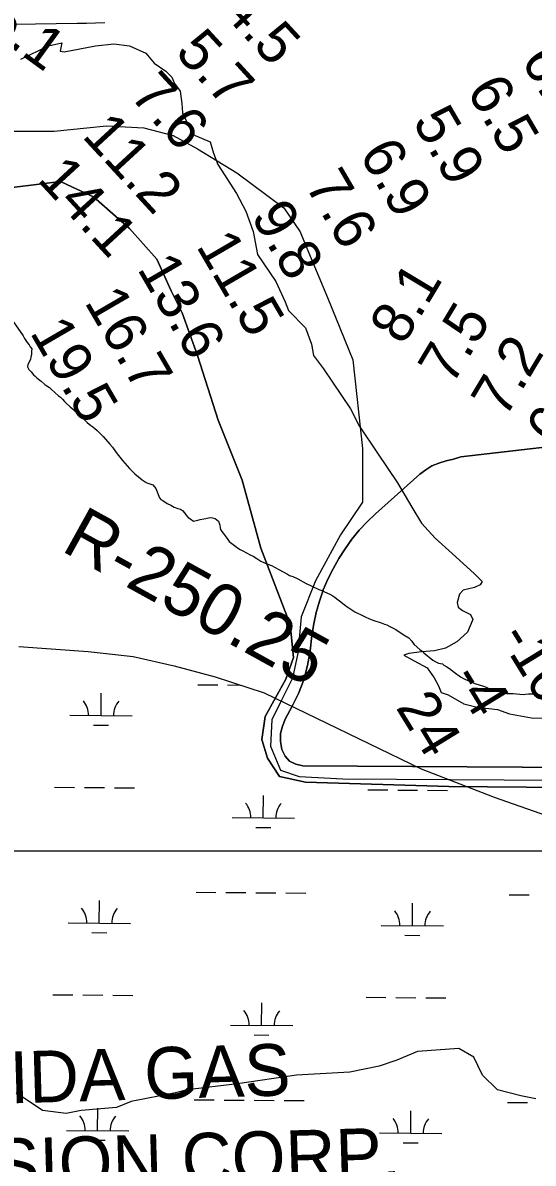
# Model space of a CAD drawing. Extents: x 3271442 to 3309282, y 752266 to 777610.
# Drawn here: x 3292110 to 3292928, y 763204 to 765032 of the extents above; entities that cross this region are included whole.
import ezdxf

# ---------------------------------------------------------------- set-up
doc = ezdxf.new("R2010")
doc.units = 0
for name, color, linetype in [('V-GRID-MAJR', 7, 'Continuous'), ('V-RIVR-EDGE', 7, 'Continuous'), ('V-RIVR-RANG', 7, 'Continuous'), ('V-RIVR-RANG-IDEN', 7, 'Continuous'), ('V-SITE-VEGE', 7, 'Continuous'), ('V-TOPO-DPTH', 7, 'Continuous'), ('V-TOPO-MINR', 7, 'Continuous'), ('V-TOPO-WATR', 7, 'Continuous'), ('V-UTIL-IDEN', 7, 'Continuous'), ('V-WETL-SWMP', 7, 'Continuous')]:
    doc.layers.add(name, color=color, linetype=linetype)

msp = doc.modelspace()

# ---------------------------------------------------------------- linework, layer by layer
at = {"layer": 'V-GRID-MAJR'}
msp.add_spline([(3275589.54, 763703.55), (3280833.333, 763703.169), (3286077.126, 763703.55), (3291320.919, 763704.694), (3296564.7120000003, 763706.601), (3301808.505, 763709.27), (3307052.2970000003, 763712.703), (3307052.298, 763712.703)], degree=3, dxfattribs=at)
at = {"layer": 'V-RIVR-EDGE'}
for points in [[(3292106.4459283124, 764974.3304312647), (3292150.835600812, 764995.5199484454), (3292172.1465738, 765000.2487235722), (3292171.2643227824, 764995.0347549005), (3292169.5062697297, 764987.2148767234), (3292176.0231931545, 764985.8947246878), (3292226.469316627, 764995.3329279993), (3292255.601242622, 764998.7383266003), (3292280.8049574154, 764995.6332507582), (3292306.8565286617, 764983.8324947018), (3292320.291732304, 764967.7161434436), (3292338.95165292, 764955.0643064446), (3292348.490890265, 764945.4777765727), (3292352.8129344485, 764935.4694681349), (3292361.9099714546, 764922.8412773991), (3292364.469663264, 764903.2743846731), (3292365.7360737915, 764888.0574817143), (3292374.3855363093, 764870.2142474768), (3292382.6024719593, 764853.2414411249), (3292410.3938241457, 764841.871062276), (3292415.5647996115, 764823.6017501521), (3292422.4744811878, 764805.3281387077), (3292452.352154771, 764758.7435869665), (3292467.061292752, 764730.4530684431), (3292479.151623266, 764697.8222336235), (3292486.016161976, 764661.2922080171), (3292515.4666828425, 764617.7514668), (3292530.599749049, 764585.1131081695), (3292535.7814728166, 764571.1905613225), (3292563.097304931, 764543.3035492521), (3292572.5956987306, 764517.1993113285), (3292576.0290429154, 764499.3689750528), (3292592.0583329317, 764477.5953799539), (3292634.9333091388, 764413.5915222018), (3292649.2109950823, 764386.6061080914), (3292678.2257645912, 764342.6317651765), (3292710.2746711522, 764295.1724862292), (3292733.2157924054, 764255.9946327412), (3292748.8007324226, 764230.3100237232), (3292770.910119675, 764206.3479983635), (3292798.2345504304, 764181.9383985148), (3292833.797413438, 764149.2495228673), (3292845.9382609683, 764137.0484848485)], [(3292845.9382609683, 764137.0484848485), (3292842.8815524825, 764131.4052137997), (3292833.7425971, 764127.0810199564), (3292815.4765094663, 764123.2140740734), (3292809.8095921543, 764116.7078989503), (3292805.864183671, 764103.2426000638), (3292807.584617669, 764095.848799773), (3292814.52546932, 764090.1808076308), (3292827.550717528, 764084.0630913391), (3292831.442384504, 764075.7945638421), (3292822.6994117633, 764055.8209401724), (3292805.708333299, 764040.214503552), (3292787.4261232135, 764029.8274097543), (3292770.0293886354, 764025.9583142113), (3292748.7259394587, 764024.2722747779), (3292728.723295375, 764021.2789812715), (3292720.4579923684, 764018.691343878), (3292737.3888803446, 764009.955894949), (3292758.225408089, 763998.6027133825), (3292769.0525525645, 763982.4928111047), (3292776.410883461, 763969.8689196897), (3292780.2961014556, 763958.9923330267), (3292791.588017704, 763955.0522986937), (3292816.764861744, 763941.0803096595), (3292838.050038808, 763935.3768481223), (3292870.642179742, 763931.8188236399), (3292890.185426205, 763924.8156318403), (3292925.378102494, 763918.2084226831), (3292961.888781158, 763917.2487838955)]]:
    msp.add_lwpolyline(points, dxfattribs=at)
at = {"layer": 'V-SITE-VEGE'}
for points in [[(3292094.234, 764553.7760000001), (3292110.554, 764530.556)], [(3292110.554, 764530.556), (3292110.779, 764529.528), (3292112.6, 764526.212), (3292116.614, 764519.947), (3292119.9050000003, 764516.259), (3292121.73, 764513.31), (3292124.286, 764509.626), (3292123.903, 764506.3200000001), (3292123.514, 764501.1780000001), (3292122.756, 764496.402), (3292122.009, 764493.1), (3292119.782, 764488.332), (3292117.929, 764484.667), (3292117.544, 764480.9940000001), (3292119.363, 764476.577), (3292123.022, 764473.253), (3292127.043, 764468.09), (3292129.603, 764465.8740000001), (3292132.5330000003, 764463.656), (3292134.727, 764461.442), (3292139.488, 764458.112), (3292145.346, 764452.943), (3292148.272, 764450.7270000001), (3292152.671, 764447.768), (3292155.231, 764445.183), (3292166.944, 764434.476), (3292170.239, 764432.256), (3292173.168, 764429.3030000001), (3292176.823, 764425.246), (3292179.3850000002, 764423.03), (3292185.605, 764417.1240000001), (3292195.855, 764408.26), (3292198.051, 764406.044), (3292202.077, 764403.087), (3292213.052, 764392.013), (3292218.91, 764387.212), (3292222.207, 764384.992), (3292224.769, 764382.777), (3292228.795, 764379.084), (3292238.6750000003, 764369.485), (3292249.273, 764356.9450000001), (3292253.662, 764352.149), (3292258.407, 764345.147), (3292261.332, 764341.827), (3292269.737, 764331.132), (3292281.069, 764317.855), (3292285.457, 764313.4230000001), (3292289.484, 764309.735), (3292301.198, 764300.127), (3292304.129, 764297.909), (3292307.424, 764295.691), (3292310.359, 764294.5750000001), (3292318.066, 764291.968), (3292323.184, 764286.068), (3292328.9960000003, 764270.976), (3292331.187, 764268.394), (3292334.487, 764266.542), (3292341.45, 764262.104), (3292347.315, 764259.137), (3292352.4450000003, 764256.1730000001), (3292358.315, 764253.943), (3292362.72, 764252.821), (3292366.018, 764250.601), (3292368.94, 764246.914), (3292371.131, 764243.965), (3292374.785, 764239.539), (3292377.718, 764237.688), (3292383.579, 764233.621), (3292390.5670000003, 764235.058), (3292393.879, 764236.148), (3292399.765, 764237.5920000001), (3292403.072, 764237.944), (3292407.488, 764239.025), (3292411.899, 764239.3740000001), (3292418.137, 764237.876), (3292420.701, 764236.027), (3292423.63, 764233.442), (3292424.719, 764230.497), (3292425.438, 764227.188), (3292426.1550000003, 764223.143), (3292426.878, 764220.2000000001), (3292428.703, 764217.251), (3292430.894, 764214.304), (3292434.183, 764210.247), (3292438.566, 764204.349), (3292440.755, 764201.029), (3292444.786, 764198.074), (3292451.376, 764192.9), (3292453.94, 764191.051), (3292458.3370000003, 764188.46), (3292462.736, 764186.234), (3292474.467, 764179.936), (3292478.866, 764177.712), (3292485.099, 764174.01), (3292491.324, 764169.574), (3292497.1920000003, 764166.9770000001), (3292500.858, 764165.121), (3292508.562, 764162.514), (3292520.293, 764156.2170000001), (3292533.855, 764148.438), (3292537.519, 764146.587)], [(3292537.519, 764146.587), (3292542.656, 764144.725), (3292550.723, 764141.014), (3292563.92, 764133.975), (3292571.987, 764129.898), (3292584.453, 764124.329), (3292589.223, 764122.4720000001), (3292593.624, 764120.6140000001), (3292602.058, 764116.537), (3292606.821, 764113.942), (3292610.485, 764111.353), (3292615.245, 764107.292), (3292619.64, 764104.332), (3292622.568, 764101.746), (3292626.964, 764098.42), (3292629.894, 764096.571), (3292632.458, 764094.721), (3292641.981, 764088.432), (3292655.185, 764082.126), (3292659.949, 764079.533), (3292664.718, 764077.676), (3292670.95, 764074.708), (3292684.16, 764070.606), (3292689.667, 764068.7440000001), (3292693.335, 764067.26), (3292698.099, 764064.667), (3292704.699, 764061.697), (3292707.632, 764060.214), (3292719.722, 764052.078), (3292728.5160000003, 764046.5260000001), (3292733.269, 764041.361), (3292735.096, 764038.78), (3292737.287, 764036.198), (3292746.438, 764027.707), (3292750.102, 764025.484), (3292752.66, 764022.533), (3292767.307, 764011.079), (3292772.0700000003, 764008.117), (3292776.105, 764006.262), (3292782.343, 764004.765), (3292784.907, 764002.916), (3292789.306, 764000.3250000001), (3292793.701, 763997.365), (3292801.394, 763991.453), (3292811.648, 763984.058), (3292817.514, 763981.09), (3292823.014, 763978.495), (3292826.3140000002, 763976.644), (3292834.383, 763973.299), (3292850.159, 763968.454), (3292853.827, 763966.9670000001), (3292857.861, 763965.111), (3292869.608, 763962.488), (3292872.912, 763961.37), (3292876.944, 763959.512), (3292880.9790000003, 763958.027), (3292885.755, 763957.638), (3292896.042, 763957.225), (3292906.325, 763956.078), (3292911.8340000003, 763955.685), (3292915.512, 763956.403), (3292920.29, 763956.75), (3292929.844, 763956.709)], [(3292932.038, 763307.919), (3292908.369, 763312.656), (3292870.506, 763322.128), (3292846.839, 763345.817), (3292832.6380000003, 763374.2390000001), (3292808.971, 763388.448), (3292742.704, 763383.713), (3292709.572, 763369.502), (3292681.1720000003, 763360.028), (3292633.8370000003, 763350.554), (3292548.6380000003, 763345.817), (3292453.969, 763331.604), (3292373.503, 763322.128), (3292354.569, 763317.393), (3292283.5670000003, 763303.182), (3292259.903, 763293.707), (3292203.1010000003, 763288.97), (3292179.435, 763284.233), (3292141.5670000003, 763288.97), (3292098.967, 763317.393)]]:
    msp.add_lwpolyline(points, dxfattribs=at)
at = {"layer": 'V-TOPO-DPTH'}
for points in [[(3292096.4, 765030.0700000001), (3292196.792088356, 765031.6611709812), (3292211.684921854, 765031.9487654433), (3292226.575873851, 765032.305055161), (3292241.464003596, 765032.7643877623)], [(3292096.4, 765030.0700000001), (3292196.792088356, 765031.6611709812), (3292211.684921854, 765031.9487654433), (3292226.575873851, 765032.305055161), (3292241.464003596, 765032.7643877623)], [(3293226.0324165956, 763804.8137522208), (3292792.911665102, 763808.3208028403), (3292563.1998495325, 763815.334904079), (3292521.1152421, 763824.1025306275), (3292501.8264636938, 763853.9124608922), (3292493.058837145, 763883.722391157), (3292498.3194130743, 763920.5464226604), (3292531.6363939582, 763980.1662831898), (3292543.911071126, 764015.2367893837), (3292538.6504951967, 764067.8425486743), (3292491.3053118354, 764190.5893203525), (3292461.495381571, 764299.3078895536), (3292422.9178247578, 764395.7517815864), (3292389.600843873, 764499.209774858), (3292365.0514895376, 764567.5972619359), (3292347.5162364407, 764602.6677681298), (3292324.7204074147, 764653.5200021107), (3292280.8822746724, 764702.618710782), (3292223.0159394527, 764753.4709447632), (3292189.6989585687, 764769.2526725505), (3292170.410180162, 764778.0202990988), (3292058.1845603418, 764763.9920966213)], [(3292997.7104791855, 763838.9002025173), (3292558.9323046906, 763841.5868192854), (3292547.331444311, 763844.1133787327), (3292537.484681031, 763848.9300842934), (3292530.2690634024, 763857.1820090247), (3292524.8075428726, 763867.7240798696), (3292522.887006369, 763880.5067455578), (3292522.9252998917, 763893.0506057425), (3292525.901838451, 763905.2362576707), (3292530.8372070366, 763917.1831040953), (3292541.317636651, 763935.8186049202), (3292551.7607370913, 763957.3324710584), (3292560.396372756, 763979.430229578), (3292566.320811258, 764002.4038266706), (3292570.4377849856, 764025.9613161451), (3292573.2010794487, 764050.3941769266), (3292576.062709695, 764069.0164404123), (3292579.8897563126, 764087.3972881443), (3292585.164927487, 764105.4160122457), (3292591.405515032, 764123.1933205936), (3292591.539909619, 764123.5322994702), (3292598.9888590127, 764140.6709016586), (3292607.151921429, 764157.4325487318), (3292616.386153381, 764173.6287631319), (3292626.334498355, 764189.4480224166), (3292637.351362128, 764204.5211211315), (3292649.062873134, 764218.9877847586), (3292661.816354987, 764232.5447957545), (3292675.2644840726, 764245.4953716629), (3292746.0227235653, 764308.7306143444), (3292755.604965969, 764316.0166118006), (3292765.748092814, 764322.1944354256), (3292776.73254632, 764326.7099983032), (3292788.2778842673, 764330.1173873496), (3292800.1221518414, 764333.0724065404), (3292811.773804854, 764336.5900361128), (3293052.8009043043, 764364.3207934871)], [(3293052.8009043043, 764364.3207934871), (3292811.773804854, 764336.5900361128), (3292800.1221518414, 764333.0724065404), (3292788.2778842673, 764330.1173873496), (3292776.73254632, 764326.7099983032), (3292765.748092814, 764322.1944354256), (3292755.604965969, 764316.0166118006), (3292746.0227235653, 764308.7306143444), (3292675.2644840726, 764245.4953716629), (3292661.816354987, 764232.5447957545), (3292649.062873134, 764218.9877847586), (3292637.351362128, 764204.5211211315), (3292626.334498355, 764189.4480224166), (3292616.386153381, 764173.6287631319), (3292607.151921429, 764157.4325487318), (3292598.9888590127, 764140.6709016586), (3292591.539909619, 764123.5322994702), (3292591.405515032, 764123.1933205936), (3292585.164927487, 764105.4160122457), (3292579.8897563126, 764087.3972881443), (3292576.062709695, 764069.0164404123), (3292573.2010794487, 764050.3941769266), (3292570.4377849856, 764025.9613161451), (3292566.320811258, 764002.4038266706), (3292560.396372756, 763979.430229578), (3292551.7607370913, 763957.3324710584), (3292541.317636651, 763935.8186049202), (3292530.8372070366, 763917.1831040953), (3292525.901838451, 763905.2362576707), (3292522.9252998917, 763893.0506057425), (3292522.887006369, 763880.5067455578), (3292524.8075428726, 763867.7240798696), (3292530.2690634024, 763857.1820090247), (3292537.484681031, 763848.9300842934), (3292547.331444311, 763844.1133787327), (3292558.9323046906, 763841.5868192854), (3292997.7104791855, 763838.9002025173)]]:
    msp.add_lwpolyline(points, dxfattribs=at)
at = {"layer": 'V-TOPO-MINR'}
for points in [[(3292093.255066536, 764858.6824633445), (3292159.8890283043, 764858.6824633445), (3292212.494787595, 764863.9430392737), (3292244.058243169, 764867.4500898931), (3292303.678103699, 764863.9430392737), (3292351.0232870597, 764851.6683621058), (3292389.600843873, 764830.6260583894), (3292452.7277550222, 764792.0485015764), (3292528.1293433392, 764735.9356916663), (3292554.4322229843, 764697.3581348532), (3292564.953374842, 764671.0552552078), (3292598.270355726, 764592.1466162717), (3292638.601437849, 764492.1956736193), (3292654.3831656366, 764350.1601235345), (3292654.3831656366, 764264.2373833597), (3292619.312659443, 764211.631624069), (3292578.98157732, 764137.9835610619), (3292556.185748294, 764080.1172258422), (3292550.925172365, 764022.2508906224), (3292542.1575458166, 763981.9198084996), (3292524.6222927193, 763946.8493023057), (3292508.8405649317, 763915.2858467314), (3292507.0870396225, 763873.2012392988), (3292522.86876741, 763834.6236824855), (3292552.678697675, 763824.1025306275), (3292622.819710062, 763820.5954800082), (3293226.0324165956, 763817.0884293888)], [(3292058.1845603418, 764763.9920966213), (3292170.410180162, 764778.0202990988), (3292189.6989585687, 764769.2526725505), (3292223.0159394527, 764753.4709447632), (3292280.8822746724, 764702.618710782), (3292324.7204074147, 764653.5200021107), (3292347.5162364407, 764602.6677681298), (3292365.0514895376, 764567.5972619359), (3292389.600843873, 764499.209774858), (3292422.9178247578, 764395.7517815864), (3292461.495381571, 764299.3078895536), (3292491.3053118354, 764190.5893203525), (3292538.6504951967, 764067.8425486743), (3292543.911071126, 764015.2367893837), (3292531.6363939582, 763980.1662831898), (3292498.3194130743, 763920.5464226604), (3292493.058837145, 763883.722391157), (3292501.8264636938, 763853.9124608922), (3292521.1152421, 763824.1025306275), (3292563.1998495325, 763815.334904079), (3292792.911665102, 763808.3208028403), (3293226.0324165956, 763804.8137522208)]]:
    msp.add_lwpolyline(points, dxfattribs=at)
at = {"layer": 'V-TOPO-WATR'}
for points in [[(3292096.4, 765030.0700000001), (3292196.792088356, 765031.6611709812), (3292211.684921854, 765031.9487654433), (3292226.575873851, 765032.305055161), (3292241.464003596, 765032.7643877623)], [(3293052.8009043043, 764364.3207934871), (3292811.773804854, 764336.5900361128), (3292800.1221518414, 764333.0724065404), (3292788.2778842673, 764330.1173873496), (3292776.73254632, 764326.7099983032), (3292765.748092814, 764322.1944354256), (3292755.604965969, 764316.0166118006), (3292746.0227235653, 764308.7306143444), (3292675.2644840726, 764245.4953716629), (3292661.816354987, 764232.5447957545), (3292649.062873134, 764218.9877847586), (3292637.351362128, 764204.5211211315), (3292626.334498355, 764189.4480224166), (3292616.386153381, 764173.6287631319), (3292607.151921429, 764157.4325487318), (3292598.9888590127, 764140.6709016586), (3292591.539909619, 764123.5322994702), (3292591.405515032, 764123.1933205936), (3292585.164927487, 764105.4160122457), (3292579.8897563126, 764087.3972881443), (3292576.062709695, 764069.0164404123), (3292573.2010794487, 764050.3941769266), (3292570.4377849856, 764025.9613161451), (3292566.320811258, 764002.4038266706), (3292560.396372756, 763979.430229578), (3292551.7607370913, 763957.3324710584), (3292541.317636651, 763935.8186049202), (3292530.8372070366, 763917.1831040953), (3292525.901838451, 763905.2362576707), (3292522.9252998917, 763893.0506057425), (3292522.887006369, 763880.5067455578), (3292524.8075428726, 763867.7240798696), (3292530.2690634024, 763857.1820090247), (3292537.484681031, 763848.9300842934), (3292547.331444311, 763844.1133787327), (3292558.9323046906, 763841.5868192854), (3292997.7104791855, 763838.9002025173)]]:
    msp.add_lwpolyline(points, dxfattribs=at)
at = {"layer": 'V-WETL-SWMP'}
for p, q in [((3292103.599273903, 764032.6283528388), (3292214.3143860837, 764024.656824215)), ((3292214.3143860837, 764024.656824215), (3292286.4533819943, 764016.8608070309)), ((3292286.4533819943, 764016.8608070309), (3292352.3373817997, 764001.6278062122)), ((3292352.3373817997, 764001.6278062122), (3292418.2093826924, 763983.9048099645)), ((3292418.2093826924, 763983.9048099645), (3292496.490385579, 763958.6598220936)), ((3292235.1876204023, 763922.0379524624), (3292235.48412002, 763958.0366983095)), ((3292390.192285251, 763971.5048831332), (3292422.1911982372, 763971.2413141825)), ((3292438.19065473, 763971.109529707), (3292458.4018870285, 763970.9430536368)), ((3292496.490385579, 763958.6598220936), (3292748.5457709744, 763836.8002395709)), ((3292185.189318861, 763922.4497789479), (3292285.1859219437, 763921.626125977)), ((3292223.0609367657, 763906.7063283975), (3292247.0601215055, 763906.5086516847)), ((3292748.5457709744, 763836.8002395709), (3292865.3127786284, 763791.4692717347)), ((3292160.83140446, 763807.2146010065), (3292192.8303174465, 763806.9510320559)), ((3292208.829773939, 763806.8192475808), (3292240.828686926, 763806.5556786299)), ((3292256.8281434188, 763806.4238941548), (3292288.827056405, 763806.1603252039)), ((3292495.281627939, 763758.0282659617), (3292495.578127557, 763794.0270118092)), ((3292662.722355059, 763803.0806208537), (3292694.7212680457, 763802.817051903)), ((3292710.7207245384, 763802.6852674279), (3292742.719637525, 763802.421698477)), ((3292758.719094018, 763802.289914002), (3292790.7180070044, 763802.026345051)), ((3292865.3127786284, 763791.4692717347), (3292958.492823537, 763758.6894604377)), ((3292445.283326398, 763758.4400924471), (3292545.2799294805, 763757.616439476)), ((3292483.1549443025, 763742.696641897), (3292507.1541290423, 763742.4989651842)), ((3292387.45234052, 763638.8414727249), (3292419.451253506, 763638.5779037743)), ((3292435.450709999, 763638.4461192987), (3292467.449622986, 763638.1825503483)), ((3292483.4490794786, 763638.0507658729), (3292515.447992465, 763637.7871969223)), ((3292531.4474489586, 763637.6554124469), (3292563.4463619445, 763637.3918434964)), ((3292889.3432911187, 763634.7074925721), (3292921.342204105, 763634.4439236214)), ((3292232.4476756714, 763589.3745420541), (3292232.7441752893, 763625.3732879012)), ((3292734.33862627, 763585.2405619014), (3292734.635125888, 763621.2393077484)), ((3292182.4493741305, 763589.7863685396), (3292282.445977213, 763588.9627155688)), ((3292220.320992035, 763574.0429179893), (3292244.320176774, 763573.8452412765)), ((3292684.340324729, 763585.6523883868), (3292784.3369278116, 763584.8287354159)), ((3292722.2119426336, 763569.9089378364), (3292746.2111273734, 763569.7112611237)), ((3292158.0914597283, 763474.5511905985), (3292190.090372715, 763474.2876216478)), ((3292206.0898292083, 763474.1558371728), (3292238.088742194, 763473.8922682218)), ((3292254.0881986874, 763473.7604837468), (3292286.0871116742, 763473.496914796)), ((3292659.9824103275, 763470.4172104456), (3292691.981323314, 763470.153641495)), ((3292707.980779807, 763470.0218570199), (3292739.9796927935, 763469.758288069)), ((3292755.979149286, 763469.626503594), (3292787.978062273, 763469.362934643)), ((3292492.541683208, 763425.3648555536), (3292492.8381828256, 763461.3636014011)), ((3292442.543381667, 763425.776682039), (3292542.5399847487, 763424.953029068)), ((3292480.414999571, 763410.033231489), (3292504.414184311, 763409.8355547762)), ((3292384.712395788, 763306.178062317), (3292416.711308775, 763305.9144933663)), ((3292432.7107652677, 763305.7827088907), (3292464.709678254, 763305.5191399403)), ((3292480.7091347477, 763305.387355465), (3292512.7080477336, 763305.1237865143)), ((3292528.7075042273, 763304.992002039), (3292560.7064172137, 763304.7284330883)), ((3292886.6033463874, 763302.0440821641), (3292918.6022593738, 763301.7805132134)), ((3292229.70773094, 763256.7111316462), (3292230.0042305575, 763292.7098774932)), ((3292731.5986815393, 763252.5771514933), (3292731.8951811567, 763288.5758973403)), ((3292179.7094293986, 763257.1229581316), (3292279.706032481, 763256.2993051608)), ((3292681.600379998, 763252.9889779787), (3292781.5969830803, 763252.165325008)), ((3292217.581047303, 763241.3795075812), (3292241.5802320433, 763241.1818308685)), ((3292719.4719979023, 763237.2455274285), (3292743.471182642, 763237.0478507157))]:
    msp.add_line(p, q, dxfattribs=at)
for centre, radius, start, end in [((3292179.9504713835, 763922.9677491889), 35.24628790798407, 358.7562568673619, 40.29991520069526), ((3292290.4325904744, 763922.0577290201), 35.24628790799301, 138.75625251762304, 180.29991085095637), ((3292440.04447892, 763758.9580626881), 35.24628790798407, 358.7562568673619, 40.29991520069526), ((3292550.526598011, 763758.0480425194), 35.24628790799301, 138.75625251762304, 180.29991085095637), ((3292177.2105266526, 763590.3043387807), 35.24628790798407, 358.7562568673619, 40.29991520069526), ((3292287.6926457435, 763589.3943186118), 35.24628790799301, 138.75625251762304, 180.29991085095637), ((3292679.1014772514, 763586.1703586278), 35.24628790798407, 358.7562568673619, 40.29991520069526), ((3292789.5835963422, 763585.260338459), 35.24628790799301, 138.75625251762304, 180.29991085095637), ((3292437.304534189, 763426.2946522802), 35.24628790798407, 358.7562568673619, 40.29991520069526), ((3292547.78665328, 763425.3846321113), 35.24628790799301, 138.75625251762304, 180.29991085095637), ((3292174.4705819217, 763257.6409283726), 35.24628790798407, 358.7562568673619, 40.29991520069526), ((3292284.952701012, 763256.7309082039), 35.24628790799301, 138.75625251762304, 180.29991085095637), ((3292676.3615325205, 763253.5069482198), 35.24628790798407, 358.7562568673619, 40.29991520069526), ((3292786.8436516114, 763252.596928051), 35.24628790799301, 138.75625251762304, 180.29991085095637)]:
    msp.add_arc(centre, radius, start, end, dxfattribs=at)

# ---------------------------------------------------------------- texts
at = {"layer": 'V-RIVR-RANG'}
for s, rotation, p in [('5.1', 324.0391388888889, (3292045.08098783, 765025.8098655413)), ('4.5', 312.6505833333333, (3292426.1842372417, 765051.0554667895)), ('5.7', 312.6505833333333, (3292352.110802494, 764983.8714860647)), ('6.6', 300.21647222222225, (3292907.566393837, 764972.7558075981)), ('7.6', 312.6505833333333, (3292279.466106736, 764915.1364282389)), ('6.5', 300.21647222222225, (3292820.236882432, 764924.0024466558)), ('5.9', 300.21647222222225, (3292733.5721305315, 764874.1083864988)), ('11.2', 312.6505833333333, (3292203.2480635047, 764850.2805631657)), ('6.9', 300.21647222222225, (3292648.1021457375, 764822.1628677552)), ('14.1', 312.6505833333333, (3292131.497954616, 764780.5754571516)), ('7.6', 300.21647222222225, (3292561.1718900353, 764772.725687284)), ('9.8', 300.21647222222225, (3292474.6398900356, 764722.603687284)), ('11.5', 300.21647222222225, (3292386.779371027, 764674.7620857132)), ('13.6', 300.21647222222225, (3292292.282256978, 764638.3164762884)), ('8.1', 59.08847222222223, (3292719.589184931, 764513.847293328)), ('16.7', 300.21647222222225, (3292207.6087835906, 764585.0043184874)), ('7.5', 59.08847222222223, (3292797.534274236, 764449.3644696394)), ('19.5', 300.21647222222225, (3292120.280272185, 764536.2499575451)), ('7.2', 59.08847222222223, (3292882.661245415, 764396.8752188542)), ('6.9', 59.08847222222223, (3292970.091839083, 764348.234283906)), ('-16', 301.5180555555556, (3292872.432725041, 764047.6693639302)), ('-4', 301.5180555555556, (3292795.19654733, 763982.3282949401)), ('24', 301.5180555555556, (3292706.7918508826, 763935.2003376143))]:
    msp.add_text(s, height=67, rotation=rotation, dxfattribs=at).set_placement(p)
at = {"layer": 'V-RIVR-RANG-IDEN'}
msp.add_text('R-250.25', height=82.99999800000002, rotation=331.06097433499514, dxfattribs=at).set_placement((3292169.311, 764187.268))
at = {"layer": 'V-UTIL-IDEN'}
for s, height, rotation, p in [('FLORIDA GAS', 82.99983200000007, 1.6699557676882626, (3291793.9490654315, 763291.705010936)), ('TRANSMISSION CORP.', 82.99983200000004, 1.6699557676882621, (3291490.362897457, 763143.4424572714))]:
    msp.add_text(s, height=height, rotation=rotation, dxfattribs=at).set_placement(p)

doc.saveas('drawing.dxf')
